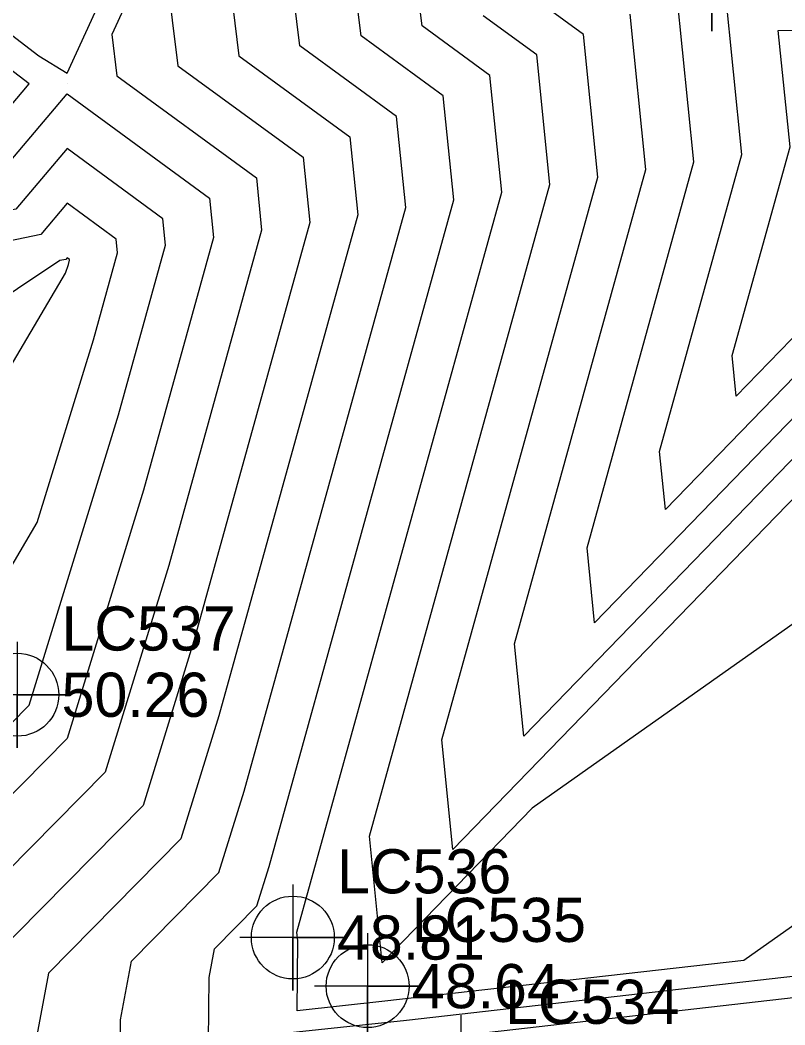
# Model space of a CAD drawing. Extents: x 2188792 to 2191981, y 386090 to 389710.
# Drawn here: x 2190577.5 to 2190620.8, y 388367 to 388423.9 of the extents above; entities that cross this region are included whole.
import ezdxf

# ---------------------------------------------------------------- set-up
doc = ezdxf.new("R2010")
doc.units = 0
for name, color, linetype in [('DTM Contours Major', 7, 'Continuous'), ('DTM Contours Minor', 7, 'Continuous'), ('Exist DTM QL2 LIDAR Elevation Point', 7, 'Continuous'), ('Exist DTM Regular Point Underwater CELL', 7, 'Continuous'), ('Exist DTM Regular Point Underwater Cogo Elevation', 7, 'Continuous'), ('Exist DTM Regular Point Underwater Cogo Number', 7, 'Continuous')]:
    doc.layers.add(name, color=color, linetype=linetype)

msp = doc.modelspace()

# ---------------------------------------------------------------- linework, layer by layer
at = {"layer": 'DTM Contours Major'}
for points in [[(2190581.04, 388440.16), (2190577.308, 388443.096), (2190579.004, 388440.241), (2190574.725, 388435.678), (2190570.162, 388433.153), (2190567.156, 388433.246), (2190567.704, 388430.24), (2190570.162, 388428.293), (2190578.57, 388421.833), (2190580.163, 388420.853), (2190585.761, 388433.065), (2190581.04, 388440.16)], [(2190615.991, 388353.648), (2190639.426, 388371.329), (2190638.397, 388371.701), (2190599.359, 388367.253), (2190588.163, 388366.053), (2190588.192, 388369.678), (2190588.497, 388371.292), (2190590.899, 388373.727), (2190591.587, 388375.959), (2190602.03, 388413.684), (2190601.433, 388419.56), (2190596.784, 388422.964), (2190595.08, 388436.686)], [(2190649.117, 388428.193), (2190632.97, 388413.45), (2190609.993, 388389.743), (2190609.568, 388393.994), (2190615.612, 388415.825), (2190614.644, 388425.349)], [(2190575.839, 388414.562), (2190580.163, 388419.672), (2190588.223, 388413.771), (2190588.449, 388411.544), (2190584.491, 388397.249), (2190580.16, 388383.197), (2190565.042, 388367.874)]]:
    msp.add_lwpolyline(points, dxfattribs=at)
at = {"layer": 'DTM Contours Minor'}
for points in [[(2190575.099, 388489.871), (2190577.816, 388458.472), (2190576.976, 388447.294), (2190586.716, 388439.63), (2190589.747, 388435.076), (2190585.789, 388426.442), (2190586.431, 388421.267), (2190593.507, 388416.086), (2190593.881, 388412.4), (2190587.33, 388388.733), (2190584.456, 388379.409), (2190574.424, 388369.241)], [(2190571.42, 388449.698), (2190583.878, 388439.895), (2190587.754, 388434.071), (2190582.691, 388423.027), (2190582.98, 388420.701), (2190590.865, 388414.928), (2190591.165, 388411.972), (2190585.91, 388392.991), (2190582.308, 388381.303), (2190569.733, 388368.558)], [(2190658.138, 388431.777), (2190647.168, 388419.793), (2190637.167, 388410.354), (2190639.153, 388385.282), (2190618.442, 388370.645), (2190598.132, 388368.331), (2190593.172, 388367.799), (2190593.203, 388371.758), (2190593.155, 388372.239), (2190604.747, 388414.112), (2190604.076, 388420.718), (2190600.234, 388423.53), (2190598.478, 388437.676)], [(2190658.809, 388431.429), (2190639.209, 388410.018), (2190638.985, 388409.455), (2190661.168, 388399.141), (2190656.223, 388392.518), (2190655.644, 388391.71), (2190641.087, 388371.953), (2190640.433, 388371.04), (2190623.303, 388347.793), (2190617.824, 388340.005), (2190612.502, 388338.347), (2190615.313, 388354.181), (2190631.276, 388366.224), (2190624.027, 388368.846), (2190600.586, 388366.175), (2190583.154, 388364.306), (2190583.178, 388367.287), (2190583.806, 388370.608), (2190588.751, 388375.621), (2190590.168, 388380.217), (2190599.314, 388413.256), (2190598.791, 388418.402), (2190593.333, 388422.399), (2190591.983, 388433.271)], [(2190655.857, 388430.365), (2190646.78, 388421.798), (2190635.505, 388411.504), (2190601.981, 388376.915), (2190601.362, 388383.117), (2190610.179, 388414.968), (2190609.36, 388423.033), (2190607.136, 388424.662)], [(2190654.091, 388430.603), (2190634.238, 388412.477), (2190605.987, 388383.329), (2190605.465, 388388.555), (2190612.896, 388415.397), (2190612.002, 388424.191)], [(2190588.886, 388429.857), (2190589.882, 388421.833), (2190596.149, 388417.244), (2190596.598, 388412.828), (2190588.749, 388384.475), (2190586.603, 388377.515), (2190579.115, 388369.925), (2190578.164, 388364.895), (2190578.146, 388362.559), (2190601.813, 388365.096), (2190609.658, 388365.99), (2190623.126, 388361.12), (2190614.635, 388354.713), (2190610.608, 388332.027), (2190613.196, 388332.833), (2190623.582, 388347.596), (2190640.141, 388370.068), (2190641.355, 388371.765), (2190655.451, 388390.895), (2190656.509, 388392.372), (2190665.551, 388404.482), (2190650.447, 388411.504), (2190657.675, 388429.651)], [(2190574.422, 388415.979), (2190578.026, 388420.24), (2190570.162, 388426.283)], [(2190617.376, 388425.626), (2190644.143, 388425.782), (2190631.702, 388414.423), (2190613.999, 388396.157), (2190613.672, 388399.432), (2190618.328, 388416.253), (2190617.376, 388425.626)], [(2190651.513, 388425.079), (2190636.429, 388410.843), (2190637.21, 388400.99), (2190606.468, 388379.263), (2190597.975, 388370.5), (2190597.258, 388377.678), (2190607.463, 388414.54), (2190606.718, 388421.876), (2190603.685, 388424.096)], [(2190620.376, 388423.262), (2190639.17, 388423.371), (2190630.435, 388415.396), (2190618.005, 388402.571), (2190617.775, 388404.871), (2190621.045, 388416.681), (2190620.376, 388423.262)], [(2190585.732, 388411.116), (2190585.58, 388412.613), (2190580.163, 388416.58), (2190577.256, 388413.145), (2190570.162, 388411.651), (2190568.581, 388411.819), (2190560.161, 388410.502), (2190559.962, 388410.437), (2190559.966, 388410.239), (2190560.161, 388409.413), (2190563.471, 388400.238), (2190565.39, 388395.009), (2190567.298, 388390.237), (2190567.114, 388387.189), (2190575.604, 388385.125), (2190572.751, 388379.759), (2190578.013, 388385.091), (2190583.072, 388401.507), (2190585.732, 388411.116)], [(2190583.016, 388410.688), (2190582.938, 388411.455), (2190580.163, 388413.487), (2190578.674, 388411.727), (2190571.6, 388410.239), (2190570.162, 388409.278), (2190563.628, 388406.771), (2190565.985, 388400.238), (2190569.361, 388391.037), (2190569.681, 388390.237), (2190569.651, 388389.726), (2190571.785, 388389.207), (2190575.238, 388389.953), (2190578.464, 388395.419), (2190581.653, 388405.765), (2190583.016, 388410.688)], [(2190580.3, 388410.26), (2190580.296, 388410.297), (2190580.163, 388410.395), (2190580.091, 388410.31), (2190579.751, 388410.239), (2190570.162, 388403.835), (2190567.562, 388402.838), (2190568.5, 388400.238), (2190570.162, 388395.708), (2190572.182, 388396.145), (2190580.081, 388409.526), (2190580.234, 388410.023), (2190580.3, 388410.26)]]:
    msp.add_lwpolyline(points, dxfattribs=at)
at = {"layer": 'Exist DTM QL2 LIDAR Elevation Point'}
for p, q in [((2190580.163, 388420.24), (2190580.163, 388420.24)), ((2190580.163, 388410.239), (2190580.163, 388410.239))]:
    msp.add_line(p, q, dxfattribs=at)
at = {"layer": 'Exist DTM Regular Point Underwater CELL'}
for points in [[(2190616.626, 388429.218), (2190616.626, 388423.218), (2190616.626, 388426.218), (2190619.626, 388426.218), (2190613.626, 388426.218)], [(2190577.348, 388388.677), (2190577.348, 388382.677), (2190577.348, 388385.677), (2190580.348, 388385.677), (2190574.348, 388385.677)], [(2190592.927, 388374.938), (2190592.927, 388368.938), (2190592.927, 388371.938), (2190595.927, 388371.938), (2190589.927, 388371.938)], [(2190597.156, 388372.189), (2190597.156, 388366.189), (2190597.156, 388369.189), (2190600.156, 388369.189), (2190594.156, 388369.189)], [(2190602.43, 388367.554), (2190602.43, 388361.554), (2190602.43, 388364.554), (2190605.43, 388364.554), (2190599.43, 388364.554)]]:
    msp.add_lwpolyline(points, dxfattribs=at)
for centre in [(2190577.348, 388385.677), (2190592.927, 388371.938), (2190597.156, 388369.189)]:
    msp.add_circle(centre, 2.344, dxfattribs=at)

# ---------------------------------------------------------------- texts
at = {"layer": 'Exist DTM Regular Point Underwater Cogo Elevation'}
for s, p in [('50.26', (2190579.848, 388384.427)), ('48.81', (2190595.427, 388370.688)), ('48.64', (2190599.656, 388367.939))]:
    msp.add_text(s, height=2.5, dxfattribs=at).set_placement(p)
at = {"layer": 'Exist DTM Regular Point Underwater Cogo Number'}
for s, p in [('LC537', (2190579.848, 388388.177)), ('LC536', (2190595.427, 388374.438)), ('LC535', (2190599.656, 388371.689)), ('LC534', (2190604.93, 388367.054))]:
    msp.add_text(s, height=2.5, dxfattribs=at).set_placement(p)

doc.saveas('drawing.dxf')
